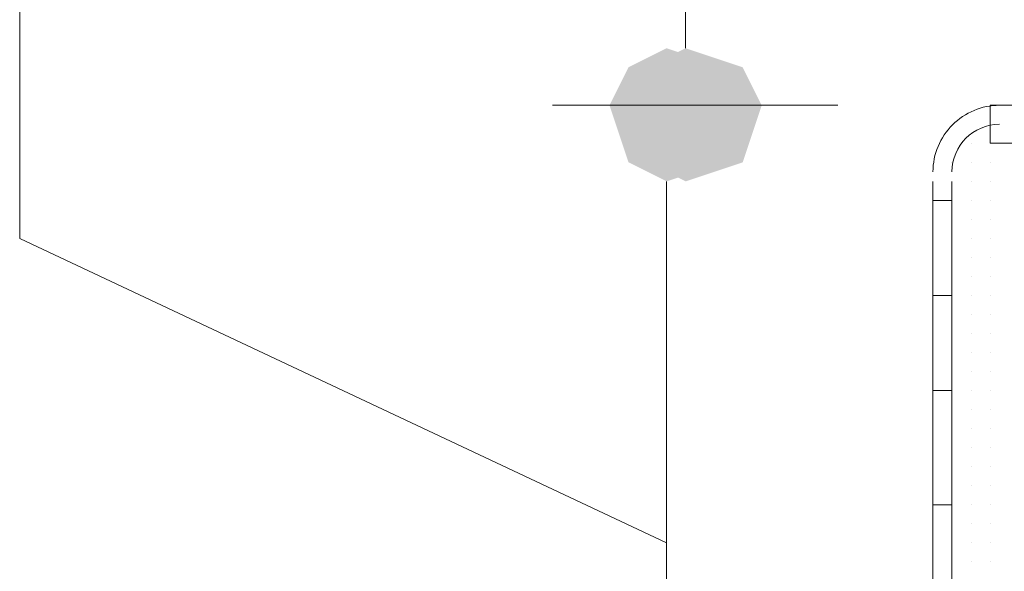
# Model space of a CAD drawing. Header units: metres. Extents: x 5.7 to 89.8, y 4 to 63.5.
# Tile 390 of 475: x 63.309 to 63.808, y 50.055 to 50.334. Entities that reach past the tile are written whole.
import ezdxf

# ---------------------------------------------------------------- set-up
doc = ezdxf.new("R2010")
doc.units = ezdxf.units.M
doc.header["$MEASUREMENT"] = 0
for name, color, linetype in [('PDF17_dim', 7, 'Continuous'), ('PDF17_hatch-borshi', 7, 'Continuous'), ('PDF17_kaff', 7, 'Continuous')]:
    doc.layers.add(name, color=color, linetype=linetype)

msp = doc.modelspace()

# ---------------------------------------------------------------- linework, layer by layer
at = {"layer": 'PDF17_dim', "lineweight": 20}
for points in [[(63.64618000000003, 50.31980960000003), (63.64618000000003, 50.34870320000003), (63.64618000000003, 52.47719840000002), (63.64618000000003, 52.51572320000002)], [(63.63654880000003, 50.06939840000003), (63.30908800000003, 50.22349760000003), (63.30908800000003, 50.65690160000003)], [(63.72322960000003, 50.29091600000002), (63.57876160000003, 50.29091600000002)], [(63.71359840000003, 50.29091600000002), (63.71359840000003, 50.29091600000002)], [(63.63654880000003, 50.25239120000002), (63.63654880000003, 50.22349760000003), (63.63654880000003, 49.92493040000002), (63.63654880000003, 49.88640560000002)]]:
    msp.add_lwpolyline(points, dxfattribs=at)
at = {"layer": 'PDF17_dim', "transparency": 33554559}
for points in [[(63.63654880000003, 50.31980960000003), (63.61728640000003, 50.31017840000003), (63.63654880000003, 50.29091600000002)], [(63.64618000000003, 50.31980960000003), (63.64618000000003, 50.29091600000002), (63.62691760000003, 50.31017840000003)], [(63.66544240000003, 50.31017840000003), (63.63654880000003, 50.29091600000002), (63.63654880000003, 50.31980960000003)], [(63.67507360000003, 50.31017840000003), (63.64618000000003, 50.31980960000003), (63.64618000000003, 50.29091600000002)], [(63.61728640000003, 50.31017840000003), (63.63654880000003, 50.29091600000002), (63.60765520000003, 50.29091600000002)], [(63.64618000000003, 50.29091600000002), (63.62691760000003, 50.31017840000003), (63.61728640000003, 50.29091600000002)], [(63.67507360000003, 50.29091600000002), (63.66544240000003, 50.31017840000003), (63.63654880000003, 50.29091600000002)], [(63.64618000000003, 50.29091600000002), (63.68470480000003, 50.29091600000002), (63.67507360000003, 50.31017840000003)], [(63.63654880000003, 50.29091600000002), (63.60765520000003, 50.29091600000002), (63.61728640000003, 50.26202240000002)], [(63.61728640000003, 50.26202240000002), (63.63654880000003, 50.25239120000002), (63.63654880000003, 50.29091600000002)], [(63.61728640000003, 50.29091600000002), (63.62691760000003, 50.26202240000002), (63.64618000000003, 50.29091600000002)], [(63.62691760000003, 50.26202240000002), (63.64618000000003, 50.29091600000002), (63.64618000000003, 50.25239120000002)], [(63.63654880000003, 50.25239120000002), (63.63654880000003, 50.29091600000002), (63.66544240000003, 50.26202240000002)], [(63.63654880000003, 50.29091600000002), (63.66544240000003, 50.26202240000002), (63.67507360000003, 50.29091600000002)], [(63.64618000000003, 50.25239120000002), (63.67507360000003, 50.26202240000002), (63.64618000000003, 50.29091600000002)], [(63.67507360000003, 50.26202240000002), (63.64618000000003, 50.29091600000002), (63.68470480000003, 50.29091600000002)]]:
    msp.add_solid(points, dxfattribs=at)
at = {"layer": 'PDF17_hatch-borshi', "lineweight": 18}
for points in [[(63.79064800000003, 50.27165360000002), (63.79064800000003, 50.27165360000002)], [(63.79064800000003, 50.27165360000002), (63.79064800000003, 50.27165360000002)], [(63.80027920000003, 50.27165360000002), (63.80027920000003, 50.27165360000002)], [(63.80027920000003, 50.27165360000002), (63.80027920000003, 50.27165360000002)], [(63.80027920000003, 50.27165360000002), (63.80027920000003, 50.27165360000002)], [(63.78101680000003, 50.26202240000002), (63.78101680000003, 50.26202240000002)], [(63.78101680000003, 50.26202240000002), (63.78101680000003, 50.26202240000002)], [(63.78101680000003, 50.26202240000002), (63.78101680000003, 50.26202240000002)], [(63.79064800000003, 50.26202240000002), (63.79064800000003, 50.26202240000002)], [(63.79064800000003, 50.26202240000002), (63.79064800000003, 50.26202240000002)], [(63.79064800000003, 50.26202240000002), (63.79064800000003, 50.26202240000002)], [(63.79064800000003, 50.26202240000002), (63.79064800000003, 50.26202240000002)], [(63.80027920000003, 50.26202240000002), (63.80027920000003, 50.26202240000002)], [(63.80027920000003, 50.26202240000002), (63.80027920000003, 50.26202240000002)], [(63.80027920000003, 50.26202240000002), (63.80027920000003, 50.26202240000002)], [(63.80027920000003, 50.26202240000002), (63.80027920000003, 50.26202240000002)], [(63.78101680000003, 50.25239120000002), (63.78101680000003, 50.25239120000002)], [(63.78101680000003, 50.25239120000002), (63.78101680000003, 50.25239120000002)], [(63.79064800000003, 50.25239120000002), (63.79064800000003, 50.25239120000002)], [(63.79064800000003, 50.25239120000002), (63.79064800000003, 50.25239120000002)], [(63.79064800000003, 50.25239120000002), (63.79064800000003, 50.25239120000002)], [(63.80027920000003, 50.25239120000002), (63.80027920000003, 50.25239120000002)], [(63.80027920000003, 50.25239120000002), (63.80027920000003, 50.25239120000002)], [(63.80027920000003, 50.25239120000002), (63.80027920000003, 50.25239120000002)], [(63.78101680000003, 50.24276000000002), (63.78101680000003, 50.24276000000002)], [(63.78101680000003, 50.24276000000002), (63.78101680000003, 50.24276000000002)], [(63.78101680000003, 50.24276000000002), (63.78101680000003, 50.24276000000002)], [(63.79064800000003, 50.24276000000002), (63.79064800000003, 50.24276000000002)], [(63.79064800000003, 50.24276000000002), (63.79064800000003, 50.24276000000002)], [(63.79064800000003, 50.24276000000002), (63.79064800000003, 50.24276000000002)], [(63.79064800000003, 50.24276000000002), (63.79064800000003, 50.24276000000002)], [(63.80027920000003, 50.24276000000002), (63.80027920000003, 50.24276000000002)], [(63.80027920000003, 50.24276000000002), (63.80027920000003, 50.24276000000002)], [(63.80027920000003, 50.24276000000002), (63.80027920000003, 50.24276000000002)], [(63.80027920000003, 50.24276000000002), (63.80027920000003, 50.24276000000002)], [(63.78101680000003, 50.23312880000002), (63.78101680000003, 50.23312880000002)], [(63.78101680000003, 50.23312880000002), (63.78101680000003, 50.23312880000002)], [(63.78101680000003, 50.23312880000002), (63.78101680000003, 50.23312880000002)], [(63.79064800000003, 50.23312880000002), (63.79064800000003, 50.23312880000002)], [(63.79064800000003, 50.23312880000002), (63.79064800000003, 50.23312880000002)], [(63.79064800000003, 50.23312880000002), (63.79064800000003, 50.23312880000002)], [(63.79064800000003, 50.23312880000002), (63.79064800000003, 50.23312880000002)], [(63.80027920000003, 50.23312880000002), (63.80027920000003, 50.23312880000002)], [(63.80027920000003, 50.23312880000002), (63.80027920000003, 50.23312880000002)], [(63.80027920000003, 50.23312880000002), (63.80027920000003, 50.23312880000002)], [(63.80027920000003, 50.23312880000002), (63.80027920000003, 50.23312880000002)], [(63.78101680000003, 50.22349760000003), (63.78101680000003, 50.22349760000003)], [(63.78101680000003, 50.22349760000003), (63.78101680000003, 50.22349760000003)], [(63.79064800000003, 50.22349760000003), (63.79064800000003, 50.22349760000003)], [(63.79064800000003, 50.22349760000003), (63.79064800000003, 50.22349760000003)], [(63.79064800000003, 50.22349760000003), (63.79064800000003, 50.22349760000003)], [(63.79064800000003, 50.22349760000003), (63.79064800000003, 50.22349760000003)], [(63.80027920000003, 50.22349760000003), (63.80027920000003, 50.22349760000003)], [(63.80027920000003, 50.22349760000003), (63.80027920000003, 50.22349760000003)], [(63.80027920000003, 50.22349760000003), (63.80027920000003, 50.22349760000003)], [(63.80027920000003, 50.22349760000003), (63.80027920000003, 50.22349760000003)], [(63.78101680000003, 50.21386640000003), (63.78101680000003, 50.21386640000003)], [(63.78101680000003, 50.21386640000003), (63.78101680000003, 50.21386640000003)], [(63.79064800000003, 50.21386640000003), (63.79064800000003, 50.21386640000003)], [(63.79064800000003, 50.21386640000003), (63.79064800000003, 50.21386640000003)], [(63.79064800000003, 50.21386640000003), (63.79064800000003, 50.21386640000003)], [(63.79064800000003, 50.21386640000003), (63.79064800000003, 50.21386640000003)], [(63.80027920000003, 50.21386640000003), (63.80027920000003, 50.21386640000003)], [(63.80027920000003, 50.21386640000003), (63.80027920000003, 50.21386640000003)], [(63.80027920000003, 50.21386640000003), (63.80027920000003, 50.21386640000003)], [(63.80027920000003, 50.21386640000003), (63.80027920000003, 50.21386640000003)], [(63.78101680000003, 50.20423520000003), (63.78101680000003, 50.20423520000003)], [(63.78101680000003, 50.20423520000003), (63.78101680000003, 50.20423520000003)], [(63.79064800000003, 50.20423520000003), (63.79064800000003, 50.20423520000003)], [(63.79064800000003, 50.20423520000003), (63.79064800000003, 50.20423520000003)], [(63.79064800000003, 50.20423520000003), (63.79064800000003, 50.20423520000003)], [(63.79064800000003, 50.20423520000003), (63.79064800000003, 50.20423520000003)], [(63.80027920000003, 50.20423520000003), (63.80027920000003, 50.20423520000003)], [(63.80027920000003, 50.20423520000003), (63.80027920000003, 50.20423520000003)], [(63.80027920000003, 50.20423520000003), (63.80027920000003, 50.20423520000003)], [(63.79064800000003, 50.19460400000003), (63.79064800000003, 50.19460400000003)], [(63.79064800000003, 50.19460400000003), (63.79064800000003, 50.19460400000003)], [(63.79064800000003, 50.19460400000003), (63.79064800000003, 50.19460400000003)], [(63.79064800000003, 50.19460400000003), (63.79064800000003, 50.19460400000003)], [(63.80027920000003, 50.19460400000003), (63.80027920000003, 50.19460400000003)], [(63.80027920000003, 50.19460400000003), (63.80027920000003, 50.19460400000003)], [(63.80027920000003, 50.19460400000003), (63.80027920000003, 50.19460400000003)], [(63.80027920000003, 50.19460400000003), (63.80027920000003, 50.19460400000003)], [(63.78101680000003, 50.18497280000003), (63.78101680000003, 50.18497280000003)], [(63.78101680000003, 50.18497280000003), (63.78101680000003, 50.18497280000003)], [(63.79064800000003, 50.18497280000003), (63.79064800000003, 50.18497280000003)], [(63.79064800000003, 50.18497280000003), (63.79064800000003, 50.18497280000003)], [(63.79064800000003, 50.18497280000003), (63.79064800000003, 50.18497280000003)], [(63.80027920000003, 50.18497280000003), (63.80027920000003, 50.18497280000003)], [(63.80027920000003, 50.18497280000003), (63.80027920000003, 50.18497280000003)], [(63.78101680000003, 50.17534160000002), (63.78101680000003, 50.17534160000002)], [(63.78101680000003, 50.17534160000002), (63.78101680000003, 50.17534160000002)], [(63.78101680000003, 50.17534160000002), (63.78101680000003, 50.17534160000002)], [(63.79064800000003, 50.17534160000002), (63.79064800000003, 50.17534160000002)], [(63.79064800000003, 50.17534160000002), (63.79064800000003, 50.17534160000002)], [(63.79064800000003, 50.17534160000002), (63.79064800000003, 50.17534160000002)], [(63.79064800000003, 50.17534160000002), (63.79064800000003, 50.17534160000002)], [(63.80027920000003, 50.17534160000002), (63.80027920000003, 50.17534160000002)], [(63.80027920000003, 50.17534160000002), (63.80027920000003, 50.17534160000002)], [(63.80027920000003, 50.17534160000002), (63.80027920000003, 50.17534160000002)], [(63.78101680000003, 50.16571040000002), (63.78101680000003, 50.16571040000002)], [(63.78101680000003, 50.16571040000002), (63.78101680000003, 50.16571040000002)], [(63.78101680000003, 50.16571040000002), (63.78101680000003, 50.16571040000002)], [(63.79064800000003, 50.16571040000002), (63.79064800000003, 50.16571040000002)], [(63.79064800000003, 50.16571040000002), (63.79064800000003, 50.16571040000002)], [(63.79064800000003, 50.16571040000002), (63.79064800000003, 50.16571040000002)], [(63.80027920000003, 50.16571040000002), (63.80027920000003, 50.16571040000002)], [(63.80027920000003, 50.16571040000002), (63.80027920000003, 50.16571040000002)], [(63.80027920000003, 50.16571040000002), (63.80027920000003, 50.16571040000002)], [(63.80027920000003, 50.16571040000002), (63.80027920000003, 50.16571040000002)], [(63.78101680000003, 50.15607920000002), (63.78101680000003, 50.15607920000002)], [(63.78101680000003, 50.15607920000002), (63.78101680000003, 50.15607920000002)], [(63.79064800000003, 50.15607920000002), (63.79064800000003, 50.15607920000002)], [(63.79064800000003, 50.15607920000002), (63.79064800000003, 50.15607920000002)], [(63.79064800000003, 50.15607920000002), (63.79064800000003, 50.15607920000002)], [(63.80027920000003, 50.15607920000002), (63.80027920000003, 50.15607920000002)], [(63.80027920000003, 50.15607920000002), (63.80027920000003, 50.15607920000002)], [(63.80027920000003, 50.15607920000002), (63.80027920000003, 50.15607920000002)], [(63.78101680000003, 50.14644800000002), (63.78101680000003, 50.14644800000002)], [(63.78101680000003, 50.14644800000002), (63.78101680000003, 50.14644800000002)], [(63.78101680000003, 50.14644800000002), (63.78101680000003, 50.14644800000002)], [(63.79064800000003, 50.14644800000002), (63.79064800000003, 50.14644800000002)], [(63.79064800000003, 50.14644800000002), (63.79064800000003, 50.14644800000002)], [(63.80027920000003, 50.14644800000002), (63.80027920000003, 50.14644800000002)], [(63.80027920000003, 50.14644800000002), (63.80027920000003, 50.14644800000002)], [(63.80027920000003, 50.14644800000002), (63.80027920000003, 50.14644800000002)], [(63.80027920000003, 50.14644800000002), (63.80027920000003, 50.14644800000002)], [(63.80027920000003, 50.14644800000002), (63.80027920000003, 50.14644800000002)], [(63.78101680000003, 50.13681680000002), (63.78101680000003, 50.13681680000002)], [(63.78101680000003, 50.13681680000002), (63.78101680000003, 50.13681680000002)], [(63.78101680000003, 50.13681680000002), (63.78101680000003, 50.13681680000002)], [(63.79064800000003, 50.13681680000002), (63.79064800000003, 50.13681680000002)], [(63.79064800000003, 50.13681680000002), (63.79064800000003, 50.13681680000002)], [(63.79064800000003, 50.13681680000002), (63.79064800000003, 50.13681680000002)], [(63.80027920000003, 50.13681680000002), (63.80027920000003, 50.13681680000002)], [(63.80027920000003, 50.13681680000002), (63.80027920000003, 50.13681680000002)], [(63.80027920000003, 50.13681680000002), (63.80027920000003, 50.13681680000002)], [(63.80027920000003, 50.13681680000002), (63.80027920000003, 50.13681680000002)], [(63.78101680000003, 50.12718560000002), (63.78101680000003, 50.12718560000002)], [(63.78101680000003, 50.12718560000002), (63.78101680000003, 50.12718560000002)], [(63.78101680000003, 50.12718560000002), (63.78101680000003, 50.12718560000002)], [(63.79064800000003, 50.12718560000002), (63.79064800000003, 50.12718560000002)], [(63.79064800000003, 50.12718560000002), (63.79064800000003, 50.12718560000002)], [(63.79064800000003, 50.12718560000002), (63.79064800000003, 50.12718560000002)], [(63.80027920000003, 50.12718560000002), (63.80027920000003, 50.12718560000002)], [(63.80027920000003, 50.12718560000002), (63.80027920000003, 50.12718560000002)], [(63.80027920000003, 50.12718560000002), (63.80027920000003, 50.12718560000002)], [(63.78101680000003, 50.11755440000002), (63.78101680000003, 50.11755440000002)], [(63.78101680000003, 50.11755440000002), (63.78101680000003, 50.11755440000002)], [(63.79064800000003, 50.11755440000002), (63.79064800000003, 50.11755440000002)], [(63.79064800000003, 50.11755440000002), (63.79064800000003, 50.11755440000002)], [(63.79064800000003, 50.11755440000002), (63.79064800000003, 50.11755440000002)], [(63.80027920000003, 50.11755440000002), (63.80027920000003, 50.11755440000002)], [(63.80027920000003, 50.11755440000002), (63.80027920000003, 50.11755440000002)], [(63.80027920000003, 50.11755440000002), (63.80027920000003, 50.11755440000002)], [(63.80027920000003, 50.11755440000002), (63.80027920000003, 50.11755440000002)], [(63.78101680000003, 50.10792320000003), (63.78101680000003, 50.10792320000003)], [(63.78101680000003, 50.10792320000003), (63.78101680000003, 50.10792320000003)], [(63.78101680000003, 50.10792320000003), (63.78101680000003, 50.10792320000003)], [(63.78101680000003, 50.10792320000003), (63.78101680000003, 50.10792320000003)], [(63.79064800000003, 50.10792320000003), (63.79064800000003, 50.10792320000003)], [(63.79064800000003, 50.10792320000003), (63.79064800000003, 50.10792320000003)], [(63.79064800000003, 50.10792320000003), (63.79064800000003, 50.10792320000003)], [(63.80027920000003, 50.10792320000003), (63.80027920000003, 50.10792320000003)], [(63.80027920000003, 50.10792320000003), (63.80027920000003, 50.10792320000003)], [(63.80027920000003, 50.10792320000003), (63.80027920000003, 50.10792320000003)], [(63.80027920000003, 50.10792320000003), (63.80027920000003, 50.10792320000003)], [(63.78101680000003, 50.09829200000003), (63.78101680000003, 50.09829200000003)], [(63.78101680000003, 50.09829200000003), (63.78101680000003, 50.09829200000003)], [(63.79064800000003, 50.09829200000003), (63.79064800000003, 50.09829200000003)], [(63.79064800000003, 50.09829200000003), (63.79064800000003, 50.09829200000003)], [(63.79064800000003, 50.09829200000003), (63.79064800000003, 50.09829200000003)], [(63.80027920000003, 50.09829200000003), (63.80027920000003, 50.09829200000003)], [(63.80027920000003, 50.09829200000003), (63.80027920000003, 50.09829200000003)], [(63.80027920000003, 50.09829200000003), (63.80027920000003, 50.09829200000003)], [(63.80027920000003, 50.09829200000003), (63.80027920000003, 50.09829200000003)], [(63.78101680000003, 50.08866080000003), (63.78101680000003, 50.08866080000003)], [(63.78101680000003, 50.08866080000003), (63.78101680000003, 50.08866080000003)], [(63.78101680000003, 50.08866080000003), (63.78101680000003, 50.08866080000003)], [(63.78101680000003, 50.08866080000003), (63.78101680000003, 50.08866080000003)], [(63.79064800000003, 50.08866080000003), (63.79064800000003, 50.08866080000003)], [(63.79064800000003, 50.08866080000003), (63.79064800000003, 50.08866080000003)], [(63.79064800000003, 50.08866080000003), (63.79064800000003, 50.08866080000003)], [(63.79064800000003, 50.08866080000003), (63.79064800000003, 50.08866080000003)], [(63.80027920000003, 50.08866080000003), (63.80027920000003, 50.08866080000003)], [(63.80027920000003, 50.08866080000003), (63.80027920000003, 50.08866080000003)], [(63.80027920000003, 50.08866080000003), (63.80027920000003, 50.08866080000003)], [(63.80027920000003, 50.08866080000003), (63.80027920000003, 50.08866080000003)], [(63.80027920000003, 50.08866080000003), (63.80027920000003, 50.08866080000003)], [(63.78101680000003, 50.07902960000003), (63.78101680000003, 50.07902960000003)], [(63.79064800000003, 50.07902960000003), (63.79064800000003, 50.07902960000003)], [(63.79064800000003, 50.07902960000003), (63.79064800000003, 50.07902960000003)], [(63.79064800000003, 50.07902960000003), (63.79064800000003, 50.07902960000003)], [(63.79064800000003, 50.07902960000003), (63.79064800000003, 50.07902960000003)], [(63.80027920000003, 50.07902960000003), (63.80027920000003, 50.07902960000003)], [(63.80027920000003, 50.07902960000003), (63.80027920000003, 50.07902960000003)], [(63.80027920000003, 50.07902960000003), (63.80027920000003, 50.07902960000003)], [(63.78101680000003, 50.06939840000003), (63.78101680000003, 50.06939840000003)], [(63.78101680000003, 50.06939840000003), (63.78101680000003, 50.06939840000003)], [(63.79064800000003, 50.06939840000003), (63.79064800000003, 50.06939840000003)], [(63.79064800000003, 50.06939840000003), (63.79064800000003, 50.06939840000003)], [(63.79064800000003, 50.06939840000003), (63.79064800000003, 50.06939840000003)], [(63.80027920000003, 50.06939840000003), (63.80027920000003, 50.06939840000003)], [(63.80027920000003, 50.06939840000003), (63.80027920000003, 50.06939840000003)], [(63.80027920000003, 50.06939840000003), (63.80027920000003, 50.06939840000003)], [(63.78101680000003, 50.05976720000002), (63.78101680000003, 50.05976720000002)], [(63.78101680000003, 50.05976720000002), (63.78101680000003, 50.05976720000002)], [(63.78101680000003, 50.05976720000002), (63.78101680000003, 50.05976720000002)], [(63.79064800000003, 50.05976720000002), (63.79064800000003, 50.05976720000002)], [(63.79064800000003, 50.05976720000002), (63.79064800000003, 50.05976720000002)], [(63.79064800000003, 50.05976720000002), (63.79064800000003, 50.05976720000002)], [(63.79064800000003, 50.05976720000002), (63.79064800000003, 50.05976720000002)], [(63.80027920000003, 50.05976720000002), (63.80027920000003, 50.05976720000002)], [(63.80027920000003, 50.05976720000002), (63.80027920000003, 50.05976720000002)], [(63.80027920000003, 50.05976720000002), (63.80027920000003, 50.05976720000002)]]:
    msp.add_lwpolyline(points, dxfattribs=at)
at = {"layer": 'PDF17_kaff', "lineweight": 20}
for points in [[(63.82917280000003, 50.29091600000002), (63.80027920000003, 50.29091600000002), (63.80027920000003, 50.27165360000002), (63.85806640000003, 50.27165360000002)], [(63.78101680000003, 50.25239120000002), (63.78101680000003, 49.92493040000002), (63.77138560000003, 49.92493040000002), (63.77138560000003, 49.96345520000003), (63.77138560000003, 50.25239120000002)], [(63.77138560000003, 50.24276000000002), (63.78101680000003, 50.24276000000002)], [(63.77138560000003, 50.19460400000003), (63.78101680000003, 50.19460400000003)], [(63.77138560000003, 50.14644800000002), (63.78101680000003, 50.14644800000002)], [(63.77138560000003, 50.08866080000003), (63.78101680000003, 50.08866080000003)]]:
    msp.add_lwpolyline(points, dxfattribs=at)
for centre, radius, start, end in [((63.80509475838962, 50.2572068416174), 0.03370915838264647, 89.99992927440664, 180.0000707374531), ((63.80509482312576, 50.25720677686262), 0.02407802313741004, 90.00005502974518, 179.9999449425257)]:
    msp.add_arc(centre, radius, start, end, dxfattribs=at)

doc.saveas('drawing.dxf')
